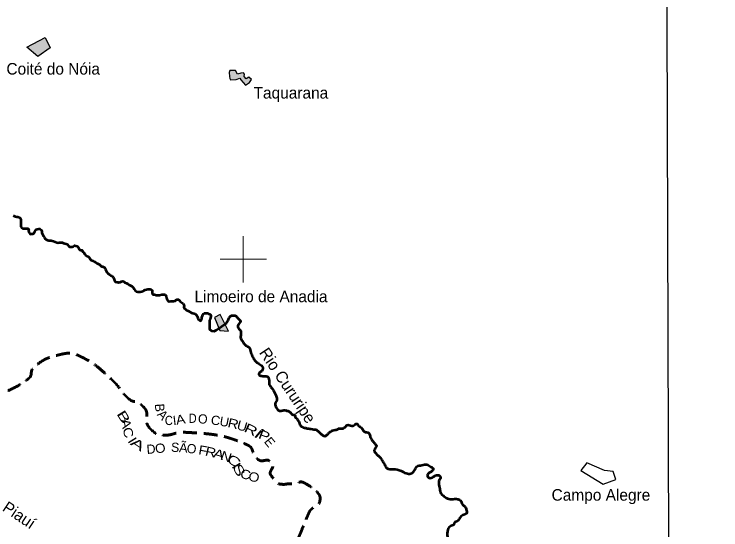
# Model space of a CAD drawing. Extents: x -1643653 to 4543381, y 1624270 to 13878484.
# Drawn here: x 765076 to 795685, y 8913288 to 8935613 of the extents above; entities that cross this region are included whole.
import ezdxf
from ezdxf.enums import TextEntityAlignment as Align

# ---------------------------------------------------------------- set-up
doc = ezdxf.new("R2010")
doc.units = 0
doc.header["$LTSCALE"] = 200
doc.linetypes.add('MEDIUM_DASHED', pattern=[4.5, 3, -1.5])
for name, color, linetype, lineweight in [('1', 7, 'Continuous', 13), ('10', 7, 'MEDIUM_DASHED', 60), ('2', 7, 'Continuous', 13), ('21', 7, 'Continuous', 25), ('24', 7, 'Continuous', 25), ('3', 7, 'Continuous', 13)]:
    doc.layers.add(name, color=color, linetype=linetype, lineweight=lineweight)
doc.layers.add('41', color=7, linetype='Continuous')
doc.layers.add('49', color=7, linetype='Continuous')

msp = doc.modelspace()

# ---------------------------------------------------------------- hatches: boundary and pattern name
at = {"layer": '21'}
for points in [[(765624.2, 8934185.8), (766418.4, 8934607.9), (766636, 8934155.3), (766095.9, 8933780)], [(774667, 8933172.8), (774418.6, 8933170.5), (774396, 8933082.4), (774400.5, 8932917.5), (774418.6, 8932822.7), (774445.7, 8932775.3), (774698.6, 8932779.8), (774850, 8932843), (774890.6, 8932773), (775098.4, 8932542.6), (775263.3, 8932657.8), (775353.6, 8932782), (775242.9, 8932881.4), (775123.2, 8932806.9), (775037.4, 8932913), (775055.5, 8933010.1), (775003.5, 8933075.6), (774888.3, 8933062.1), (774752.8, 8933019.2)], [(774002.3, 8922616.4), (773757.5, 8922483.3), (773979.6, 8921912.9), (774358.6, 8921888)]]:
    msp.add_hatch(color=256, dxfattribs=at).paths.add_polyline_path(points)

# ---------------------------------------------------------------- linework, layer by layer
at = {"layer": '1', "lineweight": 25}
msp.add_spline([(814781, 9009175.5), (814787.2, 9009173.4), (814796.9, 9009173.4), (814799.4, 9009172.4), (814805.1, 9009174.5), (814805.6, 9009176.5), (814811.7, 9009179.5), (814811.7, 9009179.5), (814801.5, 9009181), (814790.7, 9009181.5), (814784.1, 9009183.1), (814777.4, 9009185.1), (814778.4, 9009175.5)], degree=3, dxfattribs=at)
at = {"layer": '10'}
msp.add_open_spline([(780116.2, 8904162.2), (779769.4, 8904177.9), (779422.6, 8904193.7), (779075.8, 8904209.5), (778695.9, 8904226.8), (778318.1, 8904159.8), (777941, 8904091.2), (777596, 8904028.4), (777262.1, 8903937.2), (776924.3, 8903854.6), (776803.3, 8903825.1), (776686.8, 8903750.4), (776569.7, 8903736.3), (776304.5, 8903704.6), (776099.5, 8903983.3), (775884, 8904233.1), (775776.3, 8904358), (775709.2, 8904488.3), (775694.9, 8904611.7), (775670.8, 8904818.6), (776050.4, 8904994.8), (776049.5, 8905226.7), (776047.7, 8905694.5), (775846.8, 8906171.8), (775860.4, 8906646.1), (775878.9, 8907296.2), (776043.6, 8907946.8), (776074.4, 8908597), (776108.2, 8909310.3), (775454.3, 8910013.8), (775625.2, 8910702.5), (775746.8, 8911192.8), (776625.7, 8911182.1), (776831, 8911648.8), (777030.2, 8912101.5), (777228.1, 8912557.1), (777420.7, 8913014.1), (777556.6, 8913336.6), (777687.6, 8913670.8), (777822.6, 8913984), (777919.6, 8914208.9), (778290.2, 8914361.2), (778319.1, 8914551.8), (778353.9, 8914781.3), (778054.2, 8915076.5), (777751.7, 8915261.5), (777515.3, 8915405.9), (777278.6, 8915289.1), (777042.4, 8915285.1), (776916.2, 8915283), (776790.1, 8915252.3), (776664.1, 8915261.5), (776484.7, 8915274.5), (776355.7, 8915449.8), (776238.5, 8915592.7), (776104.7, 8915755.7), (776352.4, 8916067), (776214.8, 8916207.7), (776079, 8916346.7), (775768.6, 8916238.7), (775623.8, 8916349.7), (775431, 8916497.3), (775387.1, 8916881.7), (775127.3, 8916988.4), (774292.1, 8917331.5), (773439.5, 8917458.1), (772578.9, 8917506.5), (772178.6, 8917529.1), (771773.4, 8917358), (771373.1, 8917411.9), (771257.5, 8917427.5), (771157.3, 8917493.9), (771065.7, 8917577.5), (770748.6, 8917866.7), (770887.1, 8918430.9), (770592.8, 8918689.4), (770430.6, 8918831.9), (770160.1, 8918847), (770001.8, 8918996.9), (769746.9, 8919238.3), (769557.2, 8919552.6), (769292.5, 8919801.2), (768866.2, 8920201.6), (768426.7, 8920562), (767897.5, 8920818.5), (767600.3, 8920962.5), (767240, 8920922), (766928.1, 8920842.2), (766588, 8920755), (766267.8, 8920606.4), (765982.4, 8920369), (765805, 8920221.5), (765830.9, 8919932), (765651.4, 8919801.2), (765249.7, 8919508.7), (764806.4, 8919315.8), (764351, 8919115.2), (764017, 8918968.1), (763624.4, 8918749.5), (763310.7, 8918831.3)], degree=3, dxfattribs=at)
at = {"layer": '2'}
for p, q in [((775000, 8924000), (775000, 8926000)), ((774000, 8925000), (776000, 8925000))]:
    msp.add_line(p, q, dxfattribs=at)
at = {"layer": '21'}
for points in [[(765624.2, 8934185.8), (766418.4, 8934607.9), (766636, 8934155.3), (766095.9, 8933780)], [(774667, 8933172.8), (774418.6, 8933170.5), (774396, 8933082.4), (774400.5, 8932917.5), (774418.6, 8932822.7), (774445.7, 8932775.3), (774698.6, 8932779.8), (774850, 8932843), (774890.6, 8932773), (775098.4, 8932542.6), (775263.3, 8932657.8), (775353.6, 8932782), (775242.9, 8932881.4), (775123.2, 8932806.9), (775037.4, 8932913), (775055.5, 8933010.1), (775003.5, 8933075.6), (774888.3, 8933062.1), (774752.8, 8933019.2)], [(774002.3, 8922616.4), (773757.5, 8922483.3), (773979.6, 8921912.9), (774358.6, 8921888)], [(789881.8, 8916188.9), (789618.2, 8915864.4), (790586.5, 8915270.3), (791137.2, 8915470.4), (791021.8, 8915819.8), (790643.3, 8915857.4)]]:
    msp.add_lwpolyline(points, close=True, dxfattribs=at)
at = {"layer": '24', "lineweight": 53}
for points in [[(765032.8, 8926891.6), (765088.6, 8926870.9), (765139.3, 8926850.2), (765190.1, 8926844.8), (765240.9, 8926834.3), (765311.9, 8926808.3), (765352.4, 8926772.4)], [(765352.4, 8926772.4), (765367.2, 8926706.1), (765366.8, 8926655.2), (765366.3, 8926578.8), (765365.7, 8926487.1), (765365.2, 8926420.9), (765400.5, 8926379.9), (765451.1, 8926333.7), (765501.9, 8926328.3), (765557.8, 8926327.9), (765613.8, 8926327.6), (765674.9, 8926332.3), (765705.1, 8926286.3), (765704.7, 8926235.3), (765714.4, 8926169), (765744.7, 8926128.1), (765774.9, 8926082.1), (765830.9, 8926097), (765881.8, 8926096.7), (765943.1, 8926137), (765974, 8926197.9), (765994.7, 8926243.7), (766025.5, 8926284.2), (766076.5, 8926299.2), (766142.7, 8926314), (766193.5, 8926313.7), (766254.2, 8926257.3), (766269, 8926190.9), (766273.7, 8926140), (766298.8, 8926088.9), (766349.1, 8926007.1), (766389.4, 8925950.8), (766419.5, 8925884.3), (766465, 8925853.5), (766515.7, 8925827.7), (766571.5, 8925812.1), (766622.4, 8925811.7)], [(766622.4, 8925811.7), (766673.3, 8925811.4), (766724.1, 8925806), (766785, 8925785.2), (766850.9, 8925754.2), (766922, 8925733.4), (766972.7, 8925717.8), (767028.7, 8925722.5), (767084.7, 8925732.4), (767161, 8925731.9), (767206.6, 8925706.1), (767272.6, 8925685.3), (767328.4, 8925674.8), (767379.1, 8925649), (767434.6, 8925582.4), (767475, 8925541.4), (767525.8, 8925536), (767586.9, 8925535.6), (767632.8, 8925555.7), (767694.1, 8925590.9), (767755, 8925580.3), (767805.8, 8925574.9), (767846.2, 8925518.6), (767876.2, 8925452.2), (767916.6, 8925411.2), (767967.4, 8925395.6), (768018.2, 8925390.2), (768038.2, 8925344.2), (768098.9, 8925287.8), (768139.2, 8925226.4), (768169.3, 8925180.4), (768214.9, 8925149.5), (768286, 8925128.7), (768336.4, 8925062.1), (768361.4, 8925005.9), (768417.1, 8924969.9), (768498.3, 8924938.8), (768548.9, 8924907.9), (768609.7, 8924866.8), (768655.2, 8924836), (768711, 8924810.1), (768766.8, 8924779.2), (768817.3, 8924733), (768852.6, 8924692.1), (768903.5, 8924691.7), (768984.6, 8924650.5), (769014.8, 8924604.4), (769039.9, 8924558.4), (769054.7, 8924497.2), (769108.6, 8924423.6), (769140.5, 8924391.6), (769140.5, 8924381), (769206.3, 8924343.4), (769256.8, 8924302.3), (769308.2, 8924278.5), (769355, 8924247.3), (769386.2, 8924192.6), (769401.8, 8924137.9), (769425.2, 8924075.5), (769464.2, 8924028.6), (769534.3, 8924005.2), (769573.3, 8924013), (769596.7, 8923997.4), (769661.7, 8924004.3), (769728.1, 8924039.5)], [(769728.1, 8924039.5), (769779, 8924054.5), (769829.7, 8924033.8), (769870.2, 8924003), (769936.1, 8923972), (770002, 8923935.9), (770062.8, 8923899.8), (770113.4, 8923869), (770169.1, 8923832.9), (770239.8, 8923761.2), (770275.1, 8923704.9), (770315.3, 8923643.5), (770371.1, 8923612.6), (770432, 8923591.8), (770482.8, 8923586.4), (770538.8, 8923591.2), (770599.9, 8923606.1), (770645.8, 8923626.1), (770691.8, 8923656.4), (770753, 8923676.4), (770814.1, 8923696.4), (770870.1, 8923701.1), (770966.7, 8923700.5), (771017.6, 8923700.2), (771053, 8923664.3), (771052.5, 8923598.1), (771052.2, 8923547.1), (771072.2, 8923496.1), (771117.8, 8923475.4), (771168.6, 8923470), (771214.2, 8923449.3), (771265.1, 8923449), (771316, 8923448.7), (771366.8, 8923453.4), (771478.9, 8923473.1), (771529.7, 8923472.7), (771585.7, 8923477.5)], [(771585.7, 8923477.5), (771636.4, 8923456.8), (771656.5, 8923410.8), (771681.3, 8923324.1), (771711.3, 8923242.4), (771731.3, 8923196.4), (771792.2, 8923175.6), (771863.5, 8923185.3), (771924.6, 8923195.1), (771975.4, 8923194.8), (772046.7, 8923199.4), (772082.5, 8923234.9), (772138.6, 8923254.9), (772189.5, 8923254.6), (772235, 8923218.6), (772265.2, 8923177.7), (772310.8, 8923151.9), (772351.3, 8923121.1), (772391.8, 8923090.3), (772432.1, 8923034), (772447, 8922982.9), (772421.1, 8922922), (772456.4, 8922875.9), (772491.8, 8922840), (772547.5, 8922804), (772613.3, 8922767.9), (772689.3, 8922721.6), (772755.2, 8922680.4), (772816.2, 8922674.9), (772866.9, 8922659.3), (772917.6, 8922638.6), (772978.3, 8922587.3), (773018.5, 8922515.7), (773028.2, 8922454.6), (773063.5, 8922398.3), (773109, 8922362.3), (773159.7, 8922341.6), (773190.6, 8922387.3), (773206.2, 8922438.1), (773211.6, 8922489), (773235.3, 8922546.6), (773253.2, 8922600.3), (773278.8, 8922641.4), (773324.8, 8922663), (773387.4, 8922671.9), (773432.1, 8922671.9), (773467.8, 8922663), (773512.6, 8922645.1), (773557.3, 8922618.2), (773584.1, 8922591.4), (773593, 8922555.6), (773598.5, 8922537.5), (773582.7, 8922466.3), (773562, 8922415.5), (773541.3, 8922364.7), (773541, 8922313.7), (773535.5, 8922252.6), (773530.1, 8922201.7), (773543.8, 8921982.6), (773624.7, 8921905.7), (773745.1, 8921884.1), (773825.5, 8921937.8), (774289.1, 8922253.7)]]:
    msp.add_lwpolyline(points, dxfattribs=at)
for points in [[(774289.1, 8922253.7), (774354.7, 8922391.4), (774442, 8922536.8), (774689.1, 8922536.8), (774790.9, 8922420.5), (774878.1, 8922333.3), (774790.9, 8922173.4), (774761.8, 8922071.6), (774878.1, 8921911.7), (774892.6, 8921751.8), (774892.6, 8921577.3), (774965.3, 8921461), (775110.7, 8921272), (775256.1, 8921184.8), (775328.8, 8920966.7), (775414.3, 8920761.6), (775502.1, 8920615.2), (775624.1, 8920512.8), (775785.1, 8920400.6), (775843.6, 8920312.7), (775833.9, 8920220.1), (775750.9, 8920122.5), (775692.4, 8920078.6), (775692.4, 8919990.8), (775765.6, 8919956.6), (775921.7, 8919946.9), (776063.2, 8919912.7), (776097.3, 8919868.8), (776116.8, 8919751.7), (776126.6, 8919585.9), (776175.3, 8919502.9), (776272.9, 8919366.3), (776394.9, 8919151.7), (776448.5, 8918990.7), (776453.4, 8918888.2), (776390, 8918800.4), (776385.1, 8918698), (776409.5, 8918619.9), (776448.5, 8918546.8), (776512, 8918463.8), (776633.9, 8918444.3), (776790, 8918468.7), (776926.6, 8918434.6), (777043.7, 8918366.2), (777116.9, 8918283.3), (777209.6, 8918263.8), (777243.7, 8918224.8), (777248.6, 8918166.2), (777326.7, 8918104.2), (777375.5, 8918011.4), (777424.2, 8917938.2), (777453.5, 8917840.6), (777512, 8917767.4), (777614.5, 8917723.5), (777760.8, 8917674.7)], [(777760.8, 8917674.7), (777931.6, 8917660), (778053.6, 8917630.7), (778136.5, 8917625.8), (778238.9, 8917557.5), (778356, 8917450.1), (778453.6, 8917376.9), (778536.5, 8917347.6), (778609.7, 8917381.8), (778702.4, 8917479.4), (778790.2, 8917552.6), (778868.2, 8917591.7), (778980.5, 8917621), (779063.4, 8917635.6), (779126.8, 8917669.8), (779224.4, 8917669.8), (779307.3, 8917679.5), (779375.6, 8917713.7), (779439, 8917767.4), (779497.6, 8917826), (779585.4, 8917816.2), (779702.5, 8917796.7), (779756.1, 8917796.7), (779843.9, 8917845.5), (779883, 8917879.7), (779931.7, 8917879.7), (779965.9, 8917835.7), (780029.3, 8917767.4), (780109.8, 8917713.7), (780163.5, 8917645.4), (780187.8, 8917586.8), (780236.6, 8917552.6), (780290.3, 8917523.3), (780392.7, 8917498.9), (780451.3, 8917459.9), (780485.4, 8917381.8), (780500.1, 8917293.9), (780548.8, 8917211), (780621.5, 8917109.9), (780695, 8917023.2), (780736.5, 8916974.2), (780766.6, 8916932.7), (780764.7, 8916906.3), (780717.6, 8916827.1), (780676.1, 8916734.8), (780679.9, 8916678.2), (780713.8, 8916634.8), (780774.2, 8916568.9), (780834.5, 8916512.3), (780885.4, 8916463.3), (780938.2, 8916401.1), (780996.6, 8916325.7), (781043.7, 8916254.1), (781083.3, 8916178.7), (781130.5, 8916097.6)], [(781130.5, 8916097.6), (781220, 8915963.8), (781483.9, 8915916.6), (781842.1, 8915841.2), (782058.9, 8915737.5), (782256.8, 8915728.1), (782407.6, 8915841.2), (782520.7, 8916029.7), (782737.5, 8916086.3), (782944.9, 8916114.6), (783124, 8916010.9), (783227.6, 8915954.3), (783142.8, 8915803.5), (783029.7, 8915747), (782982.6, 8915605.6), (783086.2, 8915530.2), (783274.8, 8915615), (783453.8, 8915652.7), (783538.7, 8915567.9), (783482.1, 8915435.9), (783472.7, 8915247.4), (783519.8, 8915002.3), (783557.5, 8914870.4), (783689.5, 8914747.8), (783896.8, 8914625.3), (784151.3, 8914625.3), (784311.6, 8914615.9), (784415.3, 8914559.3), (784490.7, 8914389.7), (784594.3, 8914304.8), (784660.3, 8914172.9), (784669.8, 8914003.2), (784509.5, 8913918.4), (784358.7, 8913786.4), (784255, 8913654.5), (784160.8, 8913616.8), (784123.1, 8913522.5), (783953.4, 8913437.7), (783846, 8913234), (783830, 8913084.7), (783856.7, 8912919.4), (783910, 8912732.8), (783942, 8912652.9), (783915.3, 8912477), (783862, 8912402.3), (783856.7, 8912343.7), (783851.3, 8912231.7), (783808.7, 8912141.1), (783776.7, 8912034.5), (783792.7, 8911938.5), (783851.3, 8911858.6), (783888.7, 8911757.3), (783894, 8911554.7), (783910, 8911357.5), (783915.3, 8911096.2)]]:
    msp.add_spline(points, degree=3, dxfattribs=at)
at = {"layer": '3', "lineweight": 25}
msp.add_lwpolyline([(563033.9, 9026438.8), (793061.1, 9026438.8), (793495.6, 8889836.8), (563468.3, 8889836.8)], close=True, dxfattribs=at)

# ---------------------------------------------------------------- texts
at = {"layer": '10'}
for s, rotation, p in [('B', 273.7, (771182.6, 8918561.9)), ('A', 312.27, (771365.1, 8918132.2)), ('O', 355.328, (773232.9, 8917891.1)), ('I', 6.726, (772047.4, 8917827.9)), ('S', 356.776, (772039.9, 8916663.1)), ('E', 309.301, (775989.3, 8916961)), ('D', 4.609, (771020.3, 8916587.2)), ('O', 353.119, (772739.5, 8916603.3))]:
    msp.add_text(s, height=400, rotation=rotation, dxfattribs=at).set_placement(p, align=Align.CENTER)
for s, rotation, width, p in [('B', 301.535, 1.6, (769647.1, 8918071.4)), ('D', 0.236, 0.9, (772808.5, 8917919.6)), ('A', 282.121, 1.2, (769730.1, 8917844.5)), ('C', 359.4, 0.9, (771774.6, 8917825.1)), ('A', 9.637, 1.15, (772314.8, 8917870.3)), ('C', 352.107, 1.05, (773776, 8917831)), ('U', 349.875, 1.05, (774148.5, 8917770.9)), ('R', 346.703, 1.2, (774520.9, 8917691.9)), ('U', 343.896, 1.15, (774897.3, 8917591.2)), ('C', 286.413, 1.2, (769824.9, 8917443.3)), ('R', 334.15, 1.45, (775247.1, 8917444.1)), ('Í', 319.844, 1.7, (775521.5, 8917280.7)), ('P', 339.291, 1.35, (775841.5, 8917181.7)), ('I', 301.891, 1.25, (770023.8, 8917058.7)), ('A', 326.313, 1.7, (770322.4, 8916826.6)), ('Ã', 355.328, 1.05, (772390.6, 8916638.8)), ('O', 9.637, 1.1, (771438, 8916625.6)), ('F', 349.875, 1.15, (773220.9, 8916530.8)), ('R', 346.703, 1.2, (773547.6, 8916462.3)), ('A', 343.896, 1.3, (773886.4, 8916372.5)), ('N', 340.873, 1.2, (774194.5, 8916271.5)), ('C', 328.723, 1.55, (774493, 8916104)), ('I', 301.588, 1.25, (774530.3, 8915964.2)), ('S', 297.643, 1.5, (774641.5, 8915785)), ('C', 347.533, 1.15, (775056.3, 8915491.9)), ('O', 347.535, 1.15, (775421.7, 8915378.7))]:
    msp.add_text(s, height=400, rotation=rotation, dxfattribs=dict(at, width=width)).set_placement(p, align=Align.CENTER)
at = {"layer": '41'}
for s, p in [('Coité do Nóia', (764742.7, 8932997.3)), ('Taquarana', (775446.3, 8931959.3)), ('Limoeiro de Anadia', (772888, 8923143.2)), ('Campo Alegre', (788354.2, 8914551.4))]:
    msp.add_text(s, height=500, dxfattribs=at).set_placement(p)
at = {"layer": '49'}
for s, rotation, p in [('Rio Cururipe', 303.874, (776713.2, 8919402.4)), ('Piauí', 326.297, (765160.7, 8913719.3))]:
    msp.add_text(s, height=500, rotation=rotation, dxfattribs=at).set_placement(p, align=Align.CENTER)

doc.saveas('drawing.dxf')
